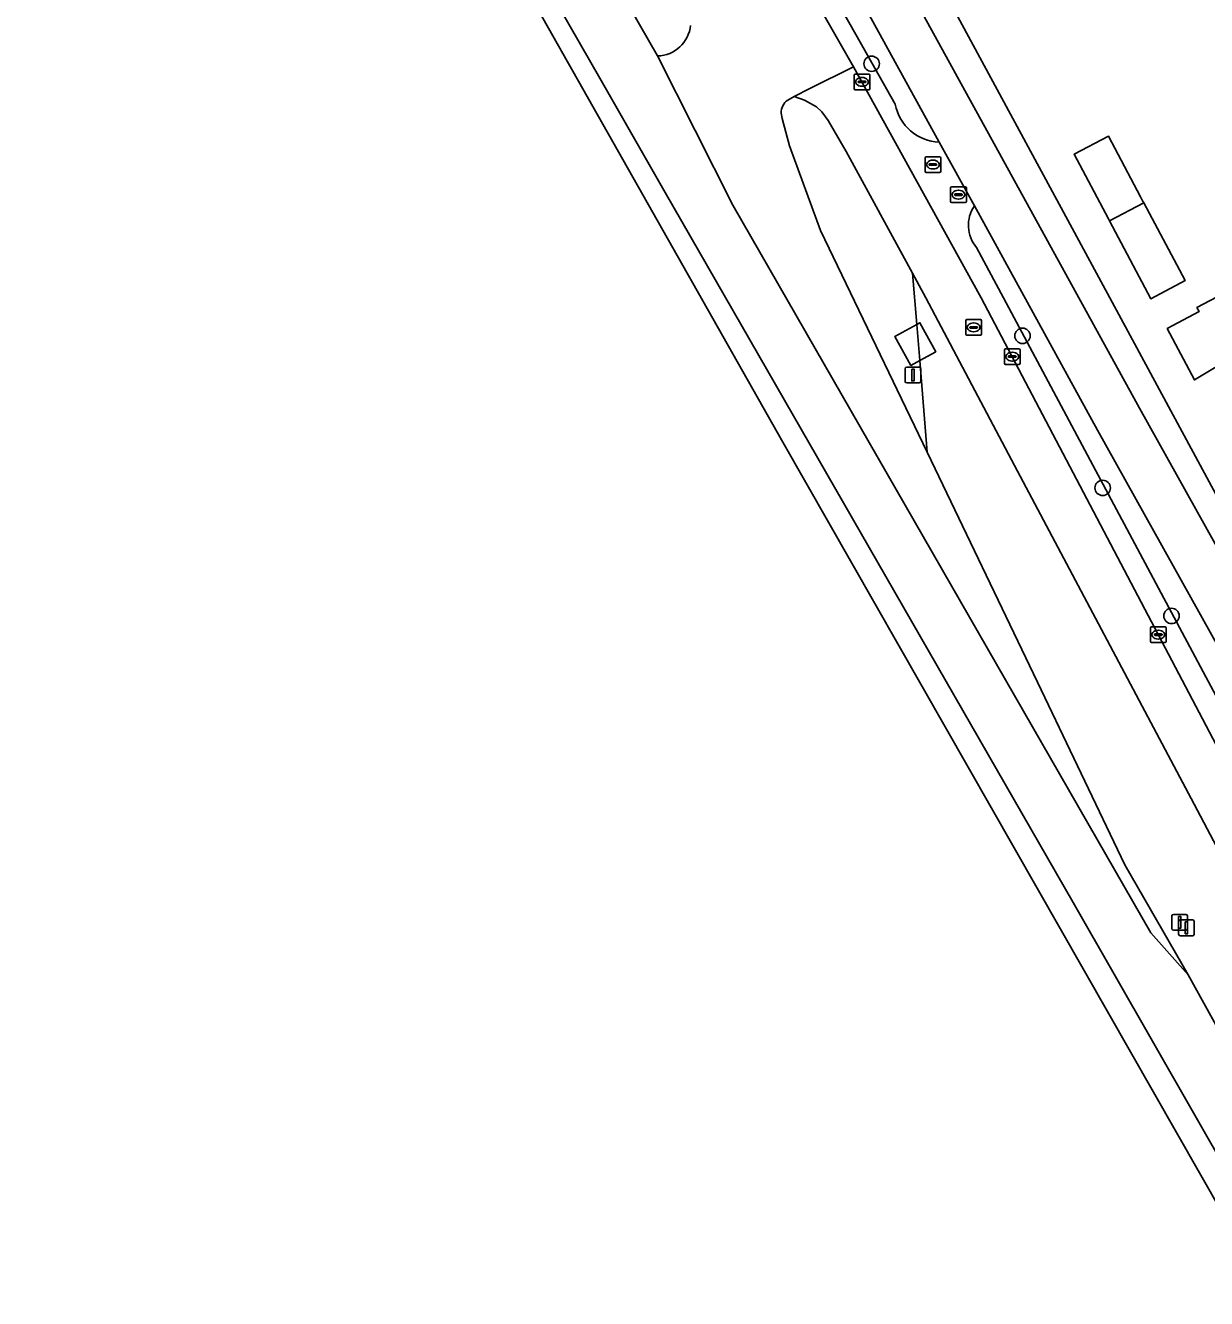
# Model space of a CAD drawing. Extents: x 157767 to 159172, y 387839 to 389425.
# Drawn here: x 158003.5 to 158078.5, y 388436.5 to 388517.3 of the extents above; entities that cross this region are included whole.
import ezdxf

# ---------------------------------------------------------------- set-up
doc = ezdxf.new("R2010")
doc.units = 0
for name, color, linetype in [('IMGEO_Berm_groen', 7, 'Continuous'), ('IMGEO_Boom', 7, 'Continuous'), ('IMGEO_Erf', 7, 'Continuous'), ('IMGEO_Fietspad_gesloten', 7, 'Continuous'), ('IMGEO_Greppel_droge_sloot', 7, 'Continuous'), ('IMGEO_Kolk', 7, 'Continuous'), ('IMGEO_Lichtmast', 7, 'Continuous'), ('IMGEO_Oever', 7, 'Continuous'), ('IMGEO_Pand', 7, 'Continuous'), ('IMGEO_Rijbaan_regionaal_gesloten', 7, 'Continuous'), ('IMGEO_Rioolput', 7, 'Continuous'), ('IMGEO_Terreindeel_open', 7, 'Continuous'), ('IMGEO_Verkeersbordpaal', 7, 'Continuous')]:
    doc.layers.add(name, color=color, linetype=linetype)

msp = doc.modelspace()

# ---------------------------------------------------------------- linework, layer by layer
at = {"layer": 'IMGEO_Berm_groen'}
for points in [[(158043.765, 388552.918), (158043.338, 388554.813), (158035.602, 388550.258), (158036.401, 388549.106), (158056.077, 388514.656), (158064.182, 388500), (158096.584, 388438.321), (158109.567, 388436.94), (158111.769, 388434.911), (158118.181, 388424.064), (158119.16, 388424.643)], [(158058.725, 388512.276), (158056.222, 388516.695), (158039.841, 388545.615)], [(158039.889, 388530.305), (158031.01, 388536.94), (158033.778, 388532.061), (158040.222, 388521.322), (158043.648, 388515.338)], [(158055.61, 388509.28), (158054.472, 388511.251), (158054.067, 388511.794), (158053.736, 388512.107), (158052.962, 388512.527), (158052.301, 388512.759), (158051.912, 388512.539)], [(158051.489, 388511.709), (158051.549, 388511.377), (158052.012, 388509.637), (158053.975, 388504.262), (158060.757, 388490.208), (158060.28, 388496.011), (158059.716, 388495.702), (158058.706, 388497.544), (158060.092, 388498.304), (158059.824, 388501.559), (158055.61, 388509.28)], [(158063.743, 388505.818), (158061.515, 388509.872)], [(158091.576, 388451.298), (158065.59, 388500), (158063.888, 388503.189)]]:
    msp.add_lwpolyline(points, dxfattribs=at)
msp.add_lwpolyline([(158093.596, 388437.697), (158077.696, 388467.86), (158066.3, 388489.348), (158060.675, 388500), (158059.824, 388501.559), (158060.092, 388498.304), (158060.284, 388498.409), (158061.294, 388496.567), (158060.28, 388496.011), (158060.757, 388490.208), (158067.746, 388475.595), (158073.282, 388464.018), (158077.309, 388457.044), (158080.74, 388450.845), (158117.028, 388387.52), (158126.188, 388371.462), (158129.845, 388365.121), (158132.45, 388366.885), (158131.292, 388368.887), (158130.136, 388370.89), (158116.54, 388394.144), (158109.829, 388406.303), (158099.787, 388425.751)], close=True, dxfattribs=at)
for centre, radius, start, end in [((158043.589, 388517.499), 2.162, 271.56371, 353.96877), ((158052.409, 388511.763), 0.921, 122.62558, 183.36413), ((158061.619, 388512.814), 2.944, 190.53207, 267.96835), ((158065.528, 388504.598), 2.162, 145.64939, 220.6644)]:
    msp.add_arc(centre, radius, start, end, dxfattribs=at)
at = {"layer": 'IMGEO_Boom'}
for centre in [(158057.228, 388514.841), (158066.795, 388497.58), (158071.884, 388487.931), (158076.248, 388479.807)]:
    msp.add_circle(centre, 0.489, dxfattribs=at)
at = {"layer": 'IMGEO_Erf'}
msp.add_lwpolyline([(158073.538, 388629.633), (158065.111, 388643.432), (158048.605, 388633.424), (158041.934, 388629.381), (158019.422, 388615.682), (158006.062, 388607.391), (158003.544, 388605.795), (158007.121, 388599.66), (158008.464, 388601.21), (158008.786, 388601.467), (158010.188, 388602.586), (158011.828, 388603.703), (158014.005, 388604.812), (158016.147, 388601.216), (158027.188, 388581.174), (158029.267, 388577.665), (158033.868, 388570.534), (158041.859, 388557.406), (158043.338, 388554.813), (158043.765, 388552.918), (158061.703, 388519.687), (158072.331, 388500), (158089.66, 388467.898), (158102.446, 388447.213)], dxfattribs=at)
for points in [[(158074.486, 388506.023), (158077.108, 388501.082), (158074.936, 388499.929), (158072.314, 388504.87), (158072.245, 388504.999), (158070.071, 388509.097), (158072.243, 388510.25), (158074.284, 388506.403), (158074.418, 388506.152)], [(158082.502, 388497.707), (158079.814, 388496.064), (158077.709, 388494.778), (158075.977, 388498.042), (158077.999, 388499.115), (158077.862, 388499.373), (158080.793, 388500.928)]]:
    msp.add_lwpolyline(points, close=True, dxfattribs=at)
at = {"layer": 'IMGEO_Fietspad_gesloten'}
for points in [[(158051.912, 388512.539), (158052.301, 388512.759), (158053.309, 388513.266), (158056.077, 388514.656), (158036.401, 388549.106)], [(158043.648, 388515.338), (158048.422, 388505.869), (158074.93, 388459.693), (158077.309, 388457.044), (158073.282, 388464.018), (158067.746, 388475.595), (158060.757, 388490.208), (158053.975, 388504.262), (158052.012, 388509.637), (158051.549, 388511.377), (158051.489, 388511.709)], [(158096.584, 388438.321), (158064.182, 388500), (158056.077, 388514.656), (158053.309, 388513.266), (158052.301, 388512.759), (158052.962, 388512.527), (158053.736, 388512.107), (158054.067, 388511.794), (158054.472, 388511.251), (158055.61, 388509.28), (158059.824, 388501.559), (158060.675, 388500), (158066.3, 388489.348), (158077.696, 388467.86), (158093.596, 388437.697)]]:
    msp.add_lwpolyline(points, dxfattribs=at)
for centre, radius, start, end in [((158043.589, 388517.499), 2.162, 271.56371, 353.96877), ((158052.409, 388511.763), 0.921, 122.62558, 183.36413)]:
    msp.add_arc(centre, radius, start, end, dxfattribs=at)
at = {"layer": 'IMGEO_Greppel_droge_sloot'}
for points in [[(158106.022, 388443.252), (158101.501, 388445.088), (158100.907, 388445.967), (158098.694, 388449.243), (158089.127, 388466.266), (158074.215, 388492.994), (158050.863, 388535.479), (158042.561, 388551.239)], [(158039.907, 388549.841), (158048.209, 388534.081), (158061.515, 388509.872), (158063.743, 388505.818), (158071.561, 388491.596), (158086.473, 388464.868), (158096.04, 388447.845), (158099.556, 388442.64), (158104.894, 388440.472)]]:
    msp.add_lwpolyline(points, dxfattribs=at)
at = {"layer": 'IMGEO_Kolk'}
for p, q in [((158056.114, 388513.266), (158056.114, 388514.118)), ((158056.189, 388514.192), (158057.041, 388514.192)), ((158056.602, 388513.972), (158056.627, 388513.972)), ((158057.115, 388514.118), (158057.115, 388513.266)), ((158057.041, 388513.192), (158056.189, 388513.192)), ((158056.373, 388513.686), (158056.373, 388513.698)), ((158056.811, 388513.649), (158056.413, 388513.649)), ((158056.416, 388513.735), (158056.814, 388513.735)), ((158056.625, 388513.412), (158056.6, 388513.412)), ((158056.857, 388513.698), (158056.857, 388513.686)), ((158065.645, 388495.835), (158065.645, 388496.687)), ((158065.72, 388496.761), (158066.572, 388496.761)), ((158065.904, 388496.255), (158065.904, 388496.267)), ((158066.342, 388496.218), (158065.944, 388496.218)), ((158065.947, 388496.304), (158066.345, 388496.304)), ((158066.133, 388496.541), (158066.158, 388496.541)), ((158066.388, 388496.267), (158066.388, 388496.255)), ((158066.646, 388496.687), (158066.646, 388495.835)), ((158066.572, 388495.761), (158065.72, 388495.761)), ((158066.156, 388495.981), (158066.131, 388495.981)), ((158074.911, 388478.192), (158074.911, 388479.044)), ((158074.986, 388479.118), (158075.838, 388479.118)), ((158075.17, 388478.612), (158075.17, 388478.624)), ((158075.608, 388478.575), (158075.21, 388478.575)), ((158075.213, 388478.661), (158075.611, 388478.661)), ((158075.399, 388478.898), (158075.424, 388478.898)), ((158075.654, 388478.624), (158075.654, 388478.612)), ((158075.912, 388479.044), (158075.912, 388478.192)), ((158075.838, 388478.118), (158074.986, 388478.118)), ((158075.422, 388478.338), (158075.397, 388478.338))]:
    msp.add_line(p, q, dxfattribs=at)
for points in [[(158056.114, 388513.266), (158056.114, 388514.118)], [(158056.189, 388514.192), (158057.041, 388514.192)], [(158057.115, 388514.118), (158057.115, 388513.266)], [(158057.041, 388513.192), (158056.189, 388513.192)], [(158065.645, 388495.835), (158065.645, 388496.687)], [(158065.72, 388496.761), (158066.572, 388496.761)], [(158066.646, 388496.687), (158066.646, 388495.835)], [(158066.572, 388495.761), (158065.72, 388495.761)], [(158074.911, 388478.192), (158074.911, 388479.044)], [(158074.986, 388479.118), (158075.838, 388479.118)], [(158075.912, 388479.044), (158075.912, 388478.192)], [(158075.838, 388478.118), (158074.986, 388478.118)]]:
    msp.add_lwpolyline(points, dxfattribs=at)
for centre, radius, start, end in [((158056.191, 388514.116), 0.0765, 91.55205, 178.44795), ((158056.191, 388514.116), 0.0765, 91.55205, 178.44795), ((158057.039, 388514.116), 0.0765, 1.55205, 88.44795), ((158057.039, 388514.116), 0.0765, 1.55205, 88.44795), ((158056.191, 388513.268), 0.0765, 181.55205, 268.44795), ((158056.191, 388513.268), 0.0765, 181.55205, 268.44795), ((158056.413, 388513.695), 0.0403, 85.87752, 175.75265), ((158056.41, 388513.685), 0.0366, 178.93798, 274.71019), ((158056.814, 388513.692), 0.043, 264.86636, 352.45326), ((158056.818, 388513.697), 0.0386, 1.73085, 96.63898), ((158057.039, 388513.268), 0.0765, 271.55205, 358.44795), ((158057.039, 388513.268), 0.0765, 271.55205, 358.44795), ((158065.722, 388496.685), 0.0765, 91.55205, 178.44795), ((158065.722, 388496.685), 0.0765, 91.55205, 178.44795), ((158065.944, 388496.264), 0.0403, 85.87752, 175.75265), ((158065.941, 388496.254), 0.0366, 178.93798, 274.71019), ((158066.345, 388496.261), 0.043, 264.86636, 352.45326), ((158066.349, 388496.266), 0.0386, 1.73085, 96.63898), ((158066.57, 388496.685), 0.0765, 1.55205, 88.44795), ((158066.57, 388496.685), 0.0765, 1.55205, 88.44795), ((158065.722, 388495.837), 0.0765, 181.55205, 268.44795), ((158065.722, 388495.837), 0.0765, 181.55205, 268.44795), ((158066.57, 388495.837), 0.0765, 271.55205, 358.44795), ((158066.57, 388495.837), 0.0765, 271.55205, 358.44795), ((158074.988, 388479.042), 0.0765, 91.55205, 178.44795), ((158074.988, 388479.042), 0.0765, 91.55205, 178.44795), ((158075.21, 388478.621), 0.0403, 85.87752, 175.75265), ((158075.207, 388478.611), 0.0366, 178.93798, 274.71019), ((158075.611, 388478.618), 0.043, 264.86636, 352.45326), ((158075.615, 388478.623), 0.0386, 1.73085, 96.63898), ((158075.836, 388479.042), 0.0765, 1.55205, 88.44795), ((158075.836, 388479.042), 0.0765, 1.55205, 88.44795), ((158074.988, 388478.194), 0.0765, 181.55205, 268.44795), ((158074.988, 388478.194), 0.0765, 181.55205, 268.44795), ((158075.836, 388478.194), 0.0765, 271.55205, 358.44795), ((158075.836, 388478.194), 0.0765, 271.55205, 358.44795)]:
    msp.add_arc(centre, radius, start, end, dxfattribs=at)
for centre, major_axis, ratio, start_param, end_param in [((158056.601, 388513.692), (-0.387, 0.002), 0.722429, 4.712389, 7.853982), ((158056.626, 388513.692), (-0.39, 0.002), 0.717154, 1.570796, 4.712389), ((158066.132, 388496.261), (-0.387, 0.002), 0.722429, 4.712389, 7.853982), ((158066.157, 388496.261), (-0.39, 0.002), 0.717154, 1.570796, 4.712389), ((158075.398, 388478.618), (-0.387, 0.002), 0.722429, 4.712389, 7.853982), ((158075.423, 388478.618), (-0.39, 0.002), 0.717154, 1.570796, 4.712389)]:
    msp.add_ellipse(centre, major_axis=major_axis, ratio=ratio, start_param=start_param, end_param=end_param, dxfattribs=at)
at = {"layer": 'IMGEO_Lichtmast'}
for p, q in [((158059.352, 388494.69), (158059.352, 388495.49)), ((158059.352, 388495.49), (158059.352, 388494.69)), ((158059.452, 388495.59), (158060.242, 388495.59)), ((158060.242, 388495.59), (158059.452, 388495.59)), ((158060.342, 388495.49), (158060.342, 388494.69)), ((158060.342, 388494.69), (158060.342, 388495.49)), ((158060.242, 388494.59), (158059.452, 388494.59)), ((158059.452, 388494.59), (158060.242, 388494.59)), ((158076.271, 388459.968), (158076.271, 388460.768)), ((158076.271, 388460.768), (158076.271, 388459.968)), ((158076.371, 388460.868), (158077.161, 388460.868)), ((158077.161, 388460.868), (158076.371, 388460.868)), ((158077.261, 388460.768), (158077.261, 388459.968)), ((158077.261, 388459.968), (158077.261, 388460.768)), ((158077.161, 388459.868), (158076.371, 388459.868)), ((158076.371, 388459.868), (158077.161, 388459.868))]:
    msp.add_line(p, q, dxfattribs=at)
for points in [[(158059.772, 388495.465), (158059.922, 388495.465), (158059.922, 388494.715), (158059.772, 388494.715), (158059.772, 388495.465)], [(158076.691, 388460.743), (158076.841, 388460.743), (158076.841, 388459.993), (158076.691, 388459.993), (158076.691, 388460.743)]]:
    msp.add_lwpolyline(points, dxfattribs=at)
for centre, start, end in [((158059.452, 388495.49), 90, 180), ((158059.452, 388495.49), 90, 180), ((158060.242, 388495.49), 0, 90), ((158060.242, 388495.49), 360, 90), ((158059.452, 388494.69), 180, 270), ((158059.452, 388494.69), 180, 270), ((158060.242, 388494.69), 270, 0), ((158060.242, 388494.69), 270, 0), ((158076.371, 388460.768), 90, 180), ((158076.371, 388460.768), 90, 180), ((158077.161, 388460.768), 0, 90), ((158077.161, 388460.768), 360, 90), ((158076.371, 388459.968), 180, 270), ((158076.371, 388459.968), 180, 270), ((158077.161, 388459.968), 270, 0), ((158077.161, 388459.968), 270, 0)]:
    msp.add_arc(centre, 0.1, start, end, dxfattribs=at)
at = {"layer": 'IMGEO_Oever'}
for points in [[(158072.331, 388500), (158061.703, 388519.687), (158043.765, 388552.918)], [(158042.561, 388551.239), (158050.863, 388535.479), (158074.215, 388492.994), (158089.127, 388466.266), (158098.694, 388449.243), (158100.907, 388445.967), (158101.501, 388445.088), (158106.022, 388443.252)], [(158061.515, 388509.872), (158048.209, 388534.081), (158039.907, 388549.841)], [(158039.841, 388545.615), (158056.222, 388516.695), (158058.725, 388512.276)], [(158104.894, 388440.472), (158099.556, 388442.64), (158096.04, 388447.845), (158086.473, 388464.868), (158071.561, 388491.596), (158063.743, 388505.818)], [(158063.888, 388503.189), (158065.59, 388500), (158091.576, 388451.298)], [(158102.446, 388447.213), (158089.66, 388467.898), (158072.331, 388500)]]:
    msp.add_lwpolyline(points, dxfattribs=at)
for centre, radius, start, end in [((158061.619, 388512.814), 2.944, 190.53207, 267.96835), ((158065.528, 388504.598), 2.162, 145.64939, 220.6644)]:
    msp.add_arc(centre, radius, start, end, dxfattribs=at)
at = {"layer": 'IMGEO_Pand'}
for points in [[(158072.314, 388504.87), (158074.486, 388506.023), (158074.418, 388506.152), (158074.284, 388506.403), (158072.243, 388510.25), (158070.071, 388509.097), (158072.245, 388504.999)], [(158074.486, 388506.023), (158072.314, 388504.87), (158074.936, 388499.929), (158077.108, 388501.082)], [(158082.502, 388497.707), (158080.793, 388500.928), (158077.862, 388499.373), (158077.999, 388499.115), (158075.977, 388498.042), (158077.709, 388494.778), (158079.814, 388496.064)]]:
    msp.add_lwpolyline(points, close=True, dxfattribs=at)
at = {"layer": 'IMGEO_Rijbaan_regionaal_gesloten'}
msp.add_lwpolyline([(158080.74, 388450.845), (158077.309, 388457.044), (158074.93, 388459.693), (158048.422, 388505.869), (158043.648, 388515.338), (158040.222, 388521.322), (158033.778, 388532.061), (158031.01, 388536.94), (158023.959, 388549.369), (158021.274, 388554.149), (158017.458, 388561.001), (158009.583, 388574.825), (158009.082, 388575.649), (158005.756, 388573.613), (158019.492, 388549.641), (158040.061, 388513.776), (158044.126, 388506.669), (158070.009, 388461.63), (158097.857, 388412.932)], dxfattribs=at)
msp.add_lwpolyline([(158127.081, 388358.439), (158199.528, 388239.724), (158200.59, 388240.362), (158192.107, 388254.146), (158166.877, 388295.262), (158150.236, 388322.758), (158131.842, 388353.83), (158117.262, 388378.952), (158097.857, 388412.932), (158070.009, 388461.63), (158044.126, 388506.669), (158040.061, 388513.776), (158019.492, 388549.641), (158005.756, 388573.613), (158005.68, 388573.566), (158005.013, 388573.158), (158051.596, 388490.837), (158089.79, 388423.845), (158099.803, 388406.283)], close=True, dxfattribs=at)
at = {"layer": 'IMGEO_Rioolput'}
for p, q in [((158060.613, 388508.02), (158060.613, 388508.872)), ((158060.688, 388508.946), (158061.54, 388508.946)), ((158060.872, 388508.44), (158060.872, 388508.452)), ((158061.31, 388508.403), (158060.912, 388508.403)), ((158060.915, 388508.489), (158061.313, 388508.489)), ((158061.101, 388508.726), (158061.126, 388508.726)), ((158061.356, 388508.452), (158061.356, 388508.44)), ((158061.614, 388508.872), (158061.614, 388508.02)), ((158061.54, 388507.946), (158060.688, 388507.946)), ((158061.124, 388508.166), (158061.099, 388508.166)), ((158062.235, 388506.11), (158062.235, 388506.962)), ((158062.31, 388507.036), (158063.162, 388507.036)), ((158062.723, 388506.816), (158062.748, 388506.816)), ((158063.236, 388506.962), (158063.236, 388506.11)), ((158063.162, 388506.036), (158062.31, 388506.036)), ((158062.494, 388506.53), (158062.494, 388506.542)), ((158062.932, 388506.493), (158062.534, 388506.493)), ((158062.537, 388506.579), (158062.935, 388506.579)), ((158062.746, 388506.256), (158062.721, 388506.256)), ((158062.978, 388506.542), (158062.978, 388506.53)), ((158063.271, 388498.614), (158064.123, 388498.614)), ((158063.196, 388497.688), (158063.196, 388498.54)), ((158063.455, 388498.108), (158063.455, 388498.12)), ((158063.893, 388498.071), (158063.495, 388498.071)), ((158063.498, 388498.157), (158063.896, 388498.157)), ((158063.707, 388497.834), (158063.682, 388497.834)), ((158063.684, 388498.394), (158063.709, 388498.394)), ((158063.939, 388498.12), (158063.939, 388498.108)), ((158064.197, 388498.54), (158064.197, 388497.688)), ((158064.123, 388497.614), (158063.271, 388497.614))]:
    msp.add_line(p, q, dxfattribs=at)
for points in [[(158060.613, 388508.02), (158060.613, 388508.872)], [(158060.688, 388508.946), (158061.54, 388508.946)], [(158061.614, 388508.872), (158061.614, 388508.02)], [(158061.54, 388507.946), (158060.688, 388507.946)], [(158062.235, 388506.11), (158062.235, 388506.962)], [(158062.31, 388507.036), (158063.162, 388507.036)], [(158063.236, 388506.962), (158063.236, 388506.11)], [(158063.162, 388506.036), (158062.31, 388506.036)], [(158063.271, 388498.614), (158064.123, 388498.614)], [(158063.196, 388497.688), (158063.196, 388498.54)], [(158064.197, 388498.54), (158064.197, 388497.688)], [(158064.123, 388497.614), (158063.271, 388497.614)]]:
    msp.add_lwpolyline(points, dxfattribs=at)
for centre, radius, start, end in [((158060.69, 388508.87), 0.0765, 91.55205, 178.44795), ((158060.69, 388508.87), 0.0765, 91.55205, 178.44795), ((158060.912, 388508.449), 0.0403, 85.87752, 175.75265), ((158060.909, 388508.439), 0.0366, 178.93798, 274.71019), ((158061.313, 388508.446), 0.043, 264.86636, 352.45326), ((158061.317, 388508.451), 0.0386, 1.73085, 96.63898), ((158061.538, 388508.87), 0.0765, 1.55205, 88.44795), ((158061.538, 388508.87), 0.0765, 1.55205, 88.44795), ((158060.69, 388508.022), 0.0765, 181.55205, 268.44795), ((158060.69, 388508.022), 0.0765, 181.55205, 268.44795), ((158061.538, 388508.022), 0.0765, 271.55205, 358.44795), ((158061.538, 388508.022), 0.0765, 271.55205, 358.44795), ((158062.312, 388506.96), 0.0765, 91.55205, 178.44795), ((158062.312, 388506.96), 0.0765, 91.55205, 178.44795), ((158063.16, 388506.96), 0.0765, 1.55205, 88.44795), ((158063.16, 388506.96), 0.0765, 1.55205, 88.44795), ((158062.312, 388506.112), 0.0765, 181.55205, 268.44795), ((158062.312, 388506.112), 0.0765, 181.55205, 268.44795), ((158062.534, 388506.539), 0.0403, 85.87752, 175.75265), ((158062.531, 388506.529), 0.0366, 178.93798, 274.71019), ((158062.935, 388506.536), 0.043, 264.86636, 352.45326), ((158062.939, 388506.541), 0.0386, 1.73085, 96.63898), ((158063.16, 388506.112), 0.0765, 271.55205, 358.44795), ((158063.16, 388506.112), 0.0765, 271.55205, 358.44795), ((158063.273, 388498.538), 0.0765, 91.55205, 178.44795), ((158063.273, 388498.538), 0.0765, 91.55205, 178.44795), ((158064.121, 388498.538), 0.0765, 1.55205, 88.44795), ((158064.121, 388498.538), 0.0765, 1.55205, 88.44795), ((158063.495, 388498.117), 0.0403, 85.87752, 175.75265), ((158063.492, 388498.107), 0.0366, 178.93798, 274.71019), ((158063.896, 388498.114), 0.043, 264.86636, 352.45326), ((158063.9, 388498.119), 0.0386, 1.73085, 96.63898), ((158063.273, 388497.69), 0.0765, 181.55205, 268.44795), ((158063.273, 388497.69), 0.0765, 181.55205, 268.44795), ((158064.121, 388497.69), 0.0765, 271.55205, 358.44795), ((158064.121, 388497.69), 0.0765, 271.55205, 358.44795)]:
    msp.add_arc(centre, radius, start, end, dxfattribs=at)
for centre, major_axis, ratio, start_param, end_param in [((158061.1, 388508.446), (-0.387, 0.002), 0.722429, 4.712389, 7.853982), ((158061.125, 388508.446), (-0.39, 0.002), 0.717154, 1.570796, 4.712389), ((158062.722, 388506.536), (-0.387, 0.002), 0.722429, 4.712389, 7.853982), ((158062.747, 388506.536), (-0.39, 0.002), 0.717154, 1.570796, 4.712389), ((158063.683, 388498.114), (-0.387, 0.002), 0.722429, 4.712389, 7.853982), ((158063.708, 388498.114), (-0.39, 0.002), 0.717154, 1.570796, 4.712389)]:
    msp.add_ellipse(centre, major_axis=major_axis, ratio=ratio, start_param=start_param, end_param=end_param, dxfattribs=at)
at = {"layer": 'IMGEO_Terreindeel_open'}
for points in [[(158058.706, 388497.544), (158059.716, 388495.702), (158060.28, 388496.011), (158060.092, 388498.304)], [(158061.294, 388496.567), (158060.284, 388498.409), (158060.092, 388498.304), (158060.28, 388496.011)]]:
    msp.add_lwpolyline(points, close=True, dxfattribs=at)
at = {"layer": 'IMGEO_Verkeersbordpaal'}
for p, q in [((158076.704, 388459.618), (158076.704, 388460.418)), ((158076.704, 388460.418), (158076.704, 388459.618)), ((158076.804, 388460.518), (158077.594, 388460.518)), ((158077.594, 388460.518), (158076.804, 388460.518)), ((158077.694, 388460.418), (158077.694, 388459.618)), ((158077.694, 388459.618), (158077.694, 388460.418)), ((158077.594, 388459.518), (158076.804, 388459.518)), ((158076.804, 388459.518), (158077.594, 388459.518))]:
    msp.add_line(p, q, dxfattribs=at)
msp.add_lwpolyline([(158077.124, 388460.393), (158077.274, 388460.393), (158077.274, 388459.643), (158077.124, 388459.643), (158077.124, 388460.393)], dxfattribs=at)
for centre, start, end in [((158076.804, 388460.418), 90, 180), ((158076.804, 388460.418), 90, 180), ((158077.594, 388460.418), 0, 90), ((158077.594, 388460.418), 360, 90), ((158076.804, 388459.618), 180, 270), ((158076.804, 388459.618), 180, 270), ((158077.594, 388459.618), 270, 0), ((158077.594, 388459.618), 270, 0)]:
    msp.add_arc(centre, 0.1, start, end, dxfattribs=at)

doc.saveas('drawing.dxf')
